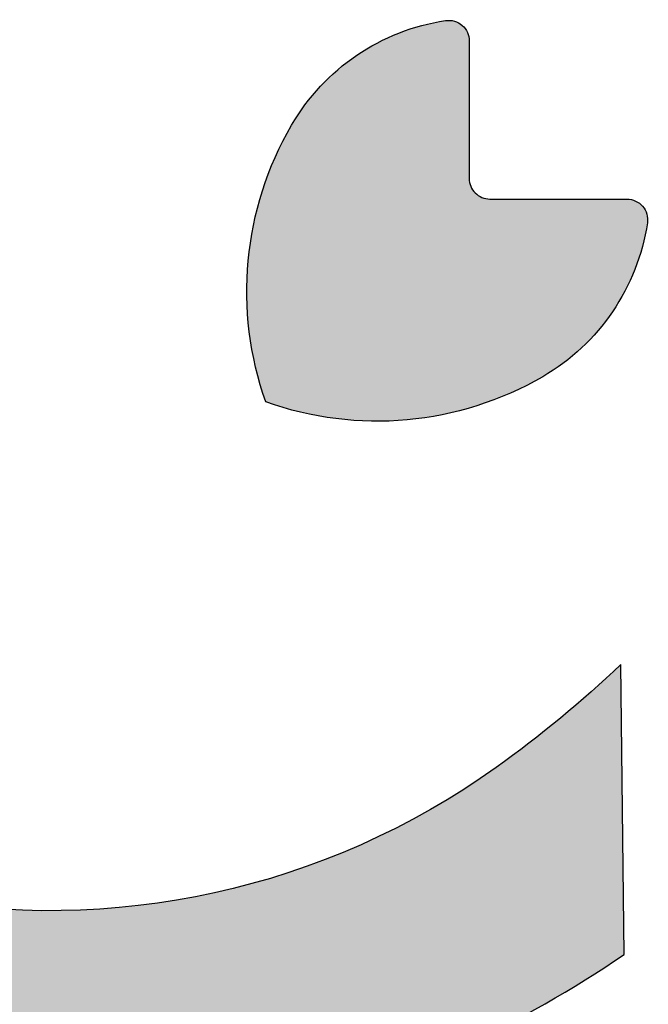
# Model space of a CAD drawing. Header units: millimetres. Extents: x -3873 to -97, y 912 to 4165.
# Tile 365 of 656: x -1912 to -1881, y 2634 to 2682. Entities that reach past the tile are written whole.
import ezdxf

# ---------------------------------------------------------------- set-up
doc = ezdxf.new("R2010")
doc.units = ezdxf.units.MM
doc.layers.add('pattern', color=7, linetype='Continuous', true_color=0x000000)

msp = doc.modelspace()

# ---------------------------------------------------------------- hatches: boundary and pattern name
at = {"layer": 'pattern'}
for points in [[(-1888.803, 2673.222), (-1882.154, 2673.217), (-1882.128, 2673.216), (-1882.101, 2673.215), (-1882.075, 2673.213), (-1882.049, 2673.211), (-1882.022, 2673.208), (-1881.996, 2673.204), (-1881.969, 2673.199), (-1881.943, 2673.194), (-1881.917, 2673.188), (-1881.89, 2673.181), (-1881.864, 2673.174), (-1881.838, 2673.165), (-1881.813, 2673.156), (-1881.787, 2673.147), (-1881.762, 2673.136), (-1881.737, 2673.125), (-1881.712, 2673.114), (-1881.688, 2673.101), (-1881.664, 2673.088), (-1881.641, 2673.074), (-1881.617, 2673.06), (-1881.595, 2673.045), (-1881.572, 2673.03), (-1881.551, 2673.014), (-1881.529, 2672.997), (-1881.509, 2672.98), (-1881.489, 2672.963), (-1881.469, 2672.945), (-1881.45, 2672.926), (-1881.431, 2672.907), (-1881.413, 2672.888), (-1881.396, 2672.868), (-1881.379, 2672.848), (-1881.363, 2672.828), (-1881.347, 2672.807), (-1881.332, 2672.785), (-1881.317, 2672.763), (-1881.303, 2672.74), (-1881.289, 2672.717), (-1881.276, 2672.694), (-1881.263, 2672.67), (-1881.251, 2672.646), (-1881.24, 2672.621), (-1881.229, 2672.596), (-1881.219, 2672.571), (-1881.21, 2672.545), (-1881.201, 2672.519), (-1881.194, 2672.493), (-1881.186, 2672.467), (-1881.18, 2672.44), (-1881.174, 2672.413), (-1881.169, 2672.387), (-1881.165, 2672.36), (-1881.161, 2672.333), (-1881.159, 2672.306), (-1881.157, 2672.279), (-1881.155, 2672.252), (-1881.155, 2672.225), (-1881.155, 2672.198), (-1881.156, 2672.172), (-1881.157, 2672.145), (-1881.159, 2672.119), (-1881.162, 2672.093), (-1881.166, 2672.067), (-1881.212, 2671.788), (-1881.266, 2671.509), (-1881.328, 2671.23), (-1881.398, 2670.952), (-1881.476, 2670.674), (-1881.562, 2670.397), (-1881.656, 2670.122), (-1881.758, 2669.848), (-1881.868, 2669.577), (-1881.986, 2669.308), (-1882.112, 2669.042), (-1882.245, 2668.779), (-1882.387, 2668.519), (-1882.536, 2668.263), (-1882.692, 2668.012), (-1882.855, 2667.764), (-1883.025, 2667.522), (-1883.202, 2667.285), (-1883.386, 2667.053), (-1883.575, 2666.826), (-1883.771, 2666.605), (-1883.973, 2666.391), (-1884.18, 2666.182), (-1884.392, 2665.981), (-1884.609, 2665.785), (-1884.831, 2665.597), (-1885.057, 2665.416), (-1885.287, 2665.241), (-1885.521, 2665.074), (-1885.758, 2664.915), (-1885.998, 2664.762), (-1886.24, 2664.617), (-1886.608, 2664.411), (-1886.983, 2664.213), (-1887.366, 2664.024), (-1887.755, 2663.844), (-1888.15, 2663.674), (-1888.552, 2663.515), (-1888.959, 2663.365), (-1889.372, 2663.227), (-1889.789, 2663.099), (-1890.211, 2662.982), (-1890.637, 2662.877), (-1891.066, 2662.783), (-1891.499, 2662.701), (-1891.934, 2662.631), (-1892.371, 2662.573), (-1892.81, 2662.527), (-1893.25, 2662.493), (-1893.69, 2662.471), (-1894.131, 2662.461), (-1894.571, 2662.464), (-1895.01, 2662.478), (-1895.448, 2662.505), (-1895.884, 2662.543), (-1896.318, 2662.593), (-1896.749, 2662.655), (-1897.176, 2662.728), (-1897.6, 2662.813), (-1898.02, 2662.908), (-1898.435, 2663.014), (-1898.845, 2663.131), (-1899.25, 2663.258), (-1899.649, 2663.394), (-1899.785, 2663.794), (-1899.911, 2664.199), (-1900.027, 2664.609), (-1900.133, 2665.025), (-1900.227, 2665.445), (-1900.311, 2665.869), (-1900.384, 2666.296), (-1900.445, 2666.727), (-1900.494, 2667.161), (-1900.532, 2667.597), (-1900.557, 2668.035), (-1900.571, 2668.474), (-1900.573, 2668.914), (-1900.562, 2669.355), (-1900.54, 2669.796), (-1900.505, 2670.235), (-1900.458, 2670.674), (-1900.399, 2671.111), (-1900.328, 2671.546), (-1900.245, 2671.978), (-1900.151, 2672.408), (-1900.045, 2672.833), (-1899.927, 2673.255), (-1899.799, 2673.672), (-1899.66, 2674.085), (-1899.51, 2674.492), (-1899.349, 2674.893), (-1899.179, 2675.288), (-1898.999, 2675.677), (-1898.809, 2676.059), (-1898.61, 2676.434), (-1898.403, 2676.801), (-1898.258, 2677.044), (-1898.105, 2677.283), (-1897.945, 2677.52), (-1897.777, 2677.753), (-1897.603, 2677.983), (-1897.421, 2678.209), (-1897.232, 2678.43), (-1897.037, 2678.647), (-1896.834, 2678.859), (-1896.626, 2679.066), (-1896.411, 2679.267), (-1896.19, 2679.462), (-1895.963, 2679.652), (-1895.73, 2679.835), (-1895.493, 2680.011), (-1895.25, 2680.181), (-1895.002, 2680.344), (-1894.751, 2680.5), (-1894.495, 2680.648), (-1894.235, 2680.789), (-1893.971, 2680.922), (-1893.705, 2681.047), (-1893.436, 2681.165), (-1893.164, 2681.275), (-1892.89, 2681.376), (-1892.615, 2681.47), (-1892.338, 2681.555), (-1892.06, 2681.633), (-1891.781, 2681.702), (-1891.502, 2681.764), (-1891.223, 2681.817), (-1890.944, 2681.863), (-1890.919, 2681.866), (-1890.892, 2681.869), (-1890.866, 2681.871), (-1890.84, 2681.873), (-1890.813, 2681.874), (-1890.786, 2681.874), (-1890.759, 2681.873), (-1890.733, 2681.872), (-1890.706, 2681.87), (-1890.679, 2681.867), (-1890.652, 2681.863), (-1890.625, 2681.859), (-1890.598, 2681.854), (-1890.572, 2681.848), (-1890.545, 2681.841), (-1890.519, 2681.834), (-1890.493, 2681.826), (-1890.467, 2681.818), (-1890.441, 2681.808), (-1890.416, 2681.798), (-1890.391, 2681.788), (-1890.366, 2681.776), (-1890.342, 2681.764), (-1890.318, 2681.752), (-1890.294, 2681.738), (-1890.271, 2681.725), (-1890.249, 2681.71), (-1890.227, 2681.695), (-1890.205, 2681.68), (-1890.184, 2681.664), (-1890.164, 2681.648), (-1890.144, 2681.631), (-1890.124, 2681.614), (-1890.105, 2681.596), (-1890.086, 2681.577), (-1890.068, 2681.558), (-1890.05, 2681.538), (-1890.032, 2681.518), (-1890.015, 2681.497), (-1889.998, 2681.476), (-1889.982, 2681.454), (-1889.967, 2681.432), (-1889.952, 2681.409), (-1889.938, 2681.386), (-1889.924, 2681.363), (-1889.911, 2681.339), (-1889.899, 2681.314), (-1889.887, 2681.29), (-1889.876, 2681.265), (-1889.866, 2681.24), (-1889.856, 2681.214), (-1889.847, 2681.188), (-1889.839, 2681.162), (-1889.832, 2681.136), (-1889.825, 2681.11), (-1889.819, 2681.084), (-1889.814, 2681.057), (-1889.809, 2681.031), (-1889.805, 2681.004), (-1889.802, 2680.978), (-1889.8, 2680.951), (-1889.798, 2680.925), (-1889.797, 2680.899), (-1889.797, 2680.873), (-1889.802, 2674.223), (-1889.802, 2674.201), (-1889.801, 2674.179), (-1889.8, 2674.156), (-1889.798, 2674.133), (-1889.796, 2674.111), (-1889.793, 2674.088), (-1889.79, 2674.065), (-1889.786, 2674.041), (-1889.781, 2674.018), (-1889.776, 2673.995), (-1889.77, 2673.971), (-1889.764, 2673.948), (-1889.757, 2673.925), (-1889.749, 2673.902), (-1889.741, 2673.878), (-1889.732, 2673.855), (-1889.723, 2673.832), (-1889.713, 2673.809), (-1889.702, 2673.787), (-1889.691, 2673.764), (-1889.679, 2673.742), (-1889.667, 2673.719), (-1889.654, 2673.698), (-1889.64, 2673.676), (-1889.626, 2673.655), (-1889.611, 2673.634), (-1889.595, 2673.613), (-1889.579, 2673.593), (-1889.563, 2673.573), (-1889.546, 2673.554), (-1889.528, 2673.535), (-1889.51, 2673.516), (-1889.492, 2673.498), (-1889.473, 2673.48), (-1889.453, 2673.463), (-1889.433, 2673.447), (-1889.413, 2673.431), (-1889.393, 2673.415), (-1889.372, 2673.4), (-1889.35, 2673.386), (-1889.329, 2673.372), (-1889.307, 2673.359), (-1889.285, 2673.347), (-1889.262, 2673.335), (-1889.24, 2673.323), (-1889.217, 2673.313), (-1889.194, 2673.302), (-1889.171, 2673.293), (-1889.148, 2673.284), (-1889.125, 2673.276), (-1889.102, 2673.268), (-1889.078, 2673.261), (-1889.055, 2673.255), (-1889.032, 2673.249), (-1889.008, 2673.244), (-1888.985, 2673.239), (-1888.962, 2673.235), (-1888.939, 2673.232), (-1888.916, 2673.229), (-1888.893, 2673.227), (-1888.87, 2673.225), (-1888.848, 2673.223), (-1888.825, 2673.223)], [(-1888.487, 2645.7), (-1889.239, 2645.176), (-1890.008, 2644.667), (-1890.793, 2644.176), (-1891.593, 2643.702), (-1892.408, 2643.247), (-1893.237, 2642.811), (-1894.079, 2642.395), (-1894.934, 2641.999), (-1895.801, 2641.623), (-1896.68, 2641.27), (-1897.569, 2640.938), (-1898.468, 2640.628), (-1899.375, 2640.342), (-1900.291, 2640.078), (-1901.213, 2639.838), (-1902.142, 2639.621), (-1903.076, 2639.429), (-1904.014, 2639.26), (-1904.956, 2639.116), (-1905.9, 2638.996), (-1906.846, 2638.9), (-1907.792, 2638.829), (-1908.738, 2638.782), (-1909.683, 2638.759), (-1910.625, 2638.76), (-1911.565, 2638.785), (-1912.5, 2638.834), (-1913.431, 2638.905), (-1914.355, 2639), (-1915.274, 2639.118), (-1916.185, 2639.257), (-1917.088, 2639.418), (-1917.237, 2639.448), (-1917.386, 2639.481), (-1917.535, 2639.517), (-1917.683, 2639.555), (-1917.831, 2639.597), (-1917.979, 2639.641), (-1918.126, 2639.688), (-1918.272, 2639.737), (-1918.417, 2639.79), (-1918.562, 2639.845), (-1918.705, 2639.904), (-1918.848, 2639.964), (-1918.99, 2640.028), (-1919.13, 2640.094), (-1919.27, 2640.163), (-1919.408, 2640.235), (-1919.544, 2640.309), (-1919.679, 2640.385), (-1919.813, 2640.465), (-1919.945, 2640.546), (-1920.075, 2640.63), (-1920.204, 2640.717), (-1920.331, 2640.805), (-1920.456, 2640.896), (-1920.579, 2640.989), (-1920.701, 2641.084), (-1920.82, 2641.182), (-1920.937, 2641.281), (-1921.052, 2641.382), (-1921.165, 2641.485), (-1921.276, 2641.59), (-1921.384, 2641.697), (-1921.491, 2641.806), (-1921.596, 2641.917), (-1921.699, 2642.03), (-1921.8, 2642.145), (-1921.899, 2642.263), (-1921.996, 2642.382), (-1922.091, 2642.503), (-1922.184, 2642.627), (-1922.275, 2642.752), (-1922.363, 2642.879), (-1922.449, 2643.008), (-1922.533, 2643.139), (-1922.614, 2643.271), (-1922.693, 2643.405), (-1922.77, 2643.54), (-1922.843, 2643.677), (-1922.915, 2643.815), (-1922.983, 2643.954), (-1923.049, 2644.095), (-1923.113, 2644.236), (-1923.173, 2644.379), (-1923.231, 2644.523), (-1923.286, 2644.668), (-1923.339, 2644.813), (-1923.388, 2644.959), (-1923.435, 2645.106), (-1923.479, 2645.254), (-1923.52, 2645.402), (-1923.558, 2645.55), (-1923.593, 2645.699), (-1923.626, 2645.848), (-1923.656, 2645.998), (-1923.815, 2646.901), (-1923.953, 2647.812), (-1924.069, 2648.731), (-1924.162, 2649.656), (-1924.232, 2650.587), (-1924.279, 2651.522), (-1924.303, 2652.461), (-1924.302, 2653.404), (-1924.278, 2654.349), (-1924.229, 2655.294), (-1924.156, 2656.24), (-1924.059, 2657.186), (-1923.937, 2658.13), (-1923.791, 2659.071), (-1923.621, 2660.009), (-1923.427, 2660.943), (-1923.209, 2661.871), (-1922.967, 2662.794), (-1922.702, 2663.709), (-1922.413, 2664.616), (-1922.102, 2665.514), (-1921.769, 2666.402), (-1921.414, 2667.28), (-1921.037, 2668.147), (-1920.639, 2669.001), (-1920.222, 2669.843), (-1919.784, 2670.671), (-1919.328, 2671.485), (-1918.853, 2672.284), (-1918.36, 2673.068), (-1917.85, 2673.836), (-1917.324, 2674.588), (-1916.154, 2676.157), (-1914.93, 2677.686), (-1913.654, 2679.172), (-1912.329, 2680.613), (-1926.373, 2680.792), (-1926.999, 2679.861), (-1927.606, 2678.915), (-1928.194, 2677.956), (-1928.763, 2676.983), (-1929.311, 2675.997), (-1929.838, 2674.999), (-1930.345, 2673.99), (-1930.83, 2672.971), (-1931.294, 2671.941), (-1931.736, 2670.902), (-1932.155, 2669.854), (-1932.552, 2668.799), (-1932.927, 2667.736), (-1933.278, 2666.667), (-1933.606, 2665.592), (-1933.912, 2664.512), (-1934.093, 2663.818), (-1934.263, 2663.119), (-1934.421, 2662.416), (-1934.566, 2661.708), (-1934.699, 2660.997), (-1934.819, 2660.282), (-1934.926, 2659.564), (-1935.021, 2658.842), (-1935.103, 2658.119), (-1935.171, 2657.393), (-1935.227, 2656.665), (-1935.269, 2655.936), (-1935.298, 2655.206), (-1935.314, 2654.475), (-1935.317, 2653.743), (-1935.306, 2653.012), (-1935.282, 2652.28), (-1935.245, 2651.55), (-1935.195, 2650.82), (-1935.131, 2650.092), (-1935.054, 2649.366), (-1934.964, 2648.642), (-1934.861, 2647.92), (-1934.745, 2647.201), (-1934.617, 2646.485), (-1934.475, 2645.773), (-1934.321, 2645.064), (-1934.155, 2644.36), (-1933.976, 2643.66), (-1933.786, 2642.965), (-1933.583, 2642.275), (-1933.369, 2641.59), (-1933.195, 2641.078), (-1933.006, 2640.571), (-1932.802, 2640.067), (-1932.582, 2639.569), (-1932.347, 2639.076), (-1932.098, 2638.591), (-1931.834, 2638.112), (-1931.556, 2637.641), (-1931.263, 2637.179), (-1930.958, 2636.725), (-1930.64, 2636.281), (-1930.308, 2635.848), (-1929.965, 2635.425), (-1929.611, 2635.013), (-1929.245, 2634.613), (-1928.869, 2634.226), (-1928.482, 2633.849), (-1928.082, 2633.482), (-1927.671, 2633.127), (-1927.249, 2632.783), (-1926.816, 2632.451), (-1926.373, 2632.132), (-1925.92, 2631.826), (-1925.458, 2631.533), (-1924.988, 2631.254), (-1924.51, 2630.989), (-1924.024, 2630.739), (-1923.532, 2630.503), (-1923.034, 2630.283), (-1922.531, 2630.077), (-1922.024, 2629.888), (-1921.512, 2629.713), (-1920.828, 2629.497), (-1920.138, 2629.294), (-1919.444, 2629.102), (-1918.744, 2628.922), (-1918.04, 2628.754), (-1917.332, 2628.599), (-1916.62, 2628.457), (-1915.904, 2628.327), (-1915.185, 2628.21), (-1914.464, 2628.105), (-1913.74, 2628.014), (-1913.013, 2627.936), (-1912.285, 2627.871), (-1911.556, 2627.819), (-1910.825, 2627.781), (-1910.094, 2627.756), (-1909.363, 2627.744), (-1908.631, 2627.745), (-1907.9, 2627.76), (-1907.17, 2627.788), (-1906.441, 2627.829), (-1905.713, 2627.883), (-1904.987, 2627.95), (-1904.263, 2628.031), (-1903.542, 2628.124), (-1902.823, 2628.23), (-1902.108, 2628.349), (-1901.396, 2628.481), (-1900.689, 2628.625), (-1899.985, 2628.781), (-1899.286, 2628.95), (-1898.591, 2629.13), (-1897.511, 2629.434), (-1896.435, 2629.76), (-1895.366, 2630.11), (-1894.302, 2630.482), (-1893.246, 2630.877), (-1892.198, 2631.295), (-1891.158, 2631.735), (-1890.127, 2632.197), (-1889.107, 2632.68), (-1888.097, 2633.185), (-1887.098, 2633.711), (-1886.112, 2634.257), (-1885.138, 2634.824), (-1884.177, 2635.41), (-1883.23, 2636.016), (-1882.298, 2636.64), (-1882.453, 2650.685), (-1883.896, 2649.362), (-1885.384, 2648.089), (-1886.915, 2646.867)]]:
    msp.add_hatch(color=256, dxfattribs=at).paths.add_polyline_path(points, flags=0)

# ---------------------------------------------------------------- linework, layer by layer
msp.add_line((-1882.298, 2636.64), (-1882.453, 2650.685), dxfattribs=at)
for points in [[(-1889.797, 2680.873), (-1889.802, 2674.223)], [(-1888.803, 2673.222), (-1882.154, 2673.217)]]:
    msp.add_lwpolyline(points, dxfattribs=at)
at = {"layer": 'pattern', "extrusion": (0, 0, -1)}
for centre, radius, start, end in [((1889.405, 2671.567), 10.41, 30.1871, 81.4932), ((1890.797, 2680.874), 1, 81.4933, 180.0499), ((1884.569, 2668.754), 16.004, 340.4342, 30.1871), ((1882.155, 2672.217), 1, 90.0499, 188.6066), ((1891.459, 2673.625), 10.41, 188.6066, 239.9127), ((1894.263, 2678.465), 16.004, 239.9127, 289.6657), ((1921.554, 2691.873), 56.792, 226.4893, 234.3911), ((1910.109, 2675.892), 37.135, 234.3911, 280.8327)]:
    msp.add_arc(centre, radius, start, end, dxfattribs=at)
at = {"layer": 'pattern'}
for centre, radius, start, end in [((-1888.802, 2674.222), 1, 179.9501, 269.9501), ((-1912.501, 2680.737), 53.449, 285.0848, 304.4087)]:
    msp.add_arc(centre, radius, start, end, dxfattribs=at)

doc.saveas('drawing.dxf')
